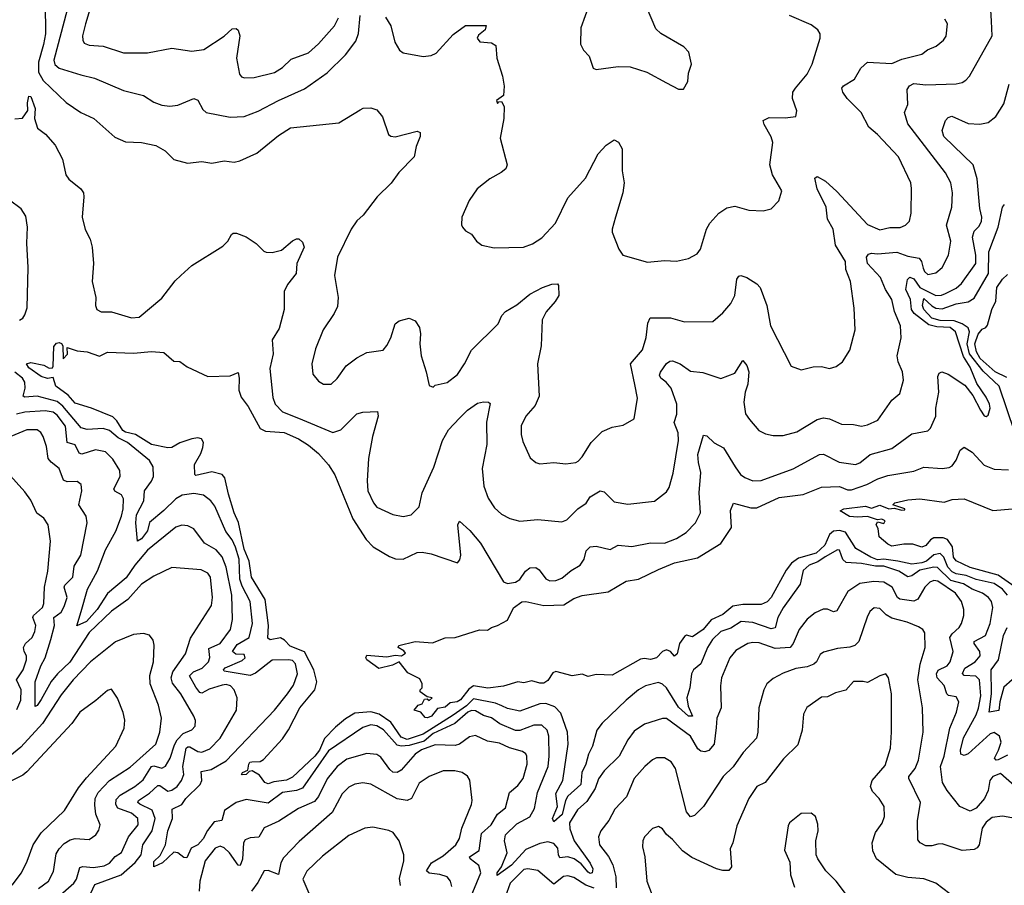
# Model space of a CAD drawing. Extents: x 1246230 to 1426786, y 660032 to 763141.
# Tile 393 of 566: x 1381579 to 1386475, y 687844 to 692146. Entities that reach past the tile are written whole.
import ezdxf

# ---------------------------------------------------------------- set-up
doc = ezdxf.new("R2010")
doc.units = 0

msp = doc.modelspace()

# ---------------------------------------------------------------- linework, layer by layer
at = {"layer": '0CON10XD'}
for points in [[(1381987.9, 692395), (1381905.2, 692124.8), (1381891.8, 692065), (1381892.1, 692045), (1381899.8, 692029.8), (1381925, 692018.8), (1381994.1, 692014.1), (1382095, 691981.5), (1382215, 691980.9), (1382335, 692004.4), (1382435, 691989.2), (1382495, 691998.1), (1382595.9, 692064.1), (1382635, 692100.8), (1382655, 692102), (1382665, 692093.8), (1382673.8, 692065), (1382656.4, 691955), (1382671.4, 691875), (1382682, 691862), (1382697.2, 691857.2), (1382745, 691859.1), (1382846, 691884), (1382885, 691908.1), (1382929.5, 691950.5), (1383015, 691981.8), (1383065, 692025.6), (1383144.7, 692115.3), (1383163.9, 692155)], [(1384412.5, 692225), (1384368.8, 692105), (1384367.5, 692025), (1384382.5, 691995), (1384410, 691965), (1384430, 691905), (1384445, 691898.8), (1384555, 691914.2), (1384615, 691911.2), (1384697.5, 691885), (1384795, 691832), (1384855, 691800), (1384879.3, 691800.7), (1384900.5, 691839.5), (1384905, 691880), (1384918.8, 691925), (1384906.7, 691985), (1384881.7, 692011.7), (1384766.8, 692076.8), (1384741.3, 692101.3), (1384667.3, 692277.3)], [(1381705, 692226.7), (1381706.7, 692075), (1381697.9, 692022.1), (1381672.3, 691935), (1381672.6, 691885)], [(1381814.8, 692195), (1381748.1, 691945), (1381753.5, 691923.5), (1381775, 691905.9), (1381882.7, 691872.7), (1381951.2, 691855), (1382095, 691794.4), (1382195, 691768.6), (1382245, 691735.7), (1382285, 691721.1), (1382325, 691715.5), (1382365, 691721.5), (1382445, 691754), (1382465, 691746.2), (1382489.1, 691699.1), (1382506.7, 691685), (1382625, 691661.9), (1382695, 691665.5), (1382765, 691691.2), (1382865, 691744.6), (1382995, 691802.1), (1383108.5, 691881.5), (1383198.9, 691971.1), (1383250.1, 692039.9), (1383262.9, 692077.1), (1383272.3, 692167.7)], [(1386071, 690911), (1386077.3, 690895), (1386095, 690879.6), (1386135, 690887.7), (1386165.2, 690914.8), (1386196.9, 690975), (1386209.2, 691045), (1386187.9, 691125), (1386213.3, 691215), (1386217.9, 691285), (1386209.5, 691335), (1386181.8, 691385), (1385995, 691628.6), (1385978.8, 691685), (1385995.3, 691724.7), (1385991.2, 691798.8), (1386003.2, 691816.8), (1386025, 691829.6), (1386085, 691822.5), (1386235, 691827.1), (1386265, 691833.5), (1386282.9, 691845), (1386300.9, 691865), (1386414.4, 692065), (1386411.2, 692138.8), (1386407.7, 692195)], [(1381672.6, 691885), (1381695, 691843.4), (1381809.5, 691735), (1381882.9, 691685), (1381947.5, 691655), (1382052.4, 691562.4), (1382105, 691539.4), (1382185, 691536.4), (1382255, 691520.6), (1382302, 691495), (1382345, 691451.4), (1382413.2, 691433.2), (1382485, 691441.4), (1382535, 691433.1), (1382595, 691444.2), (1382645, 691438.6), (1382674.1, 691444.1), (1382757.4, 691482.6), (1382865, 691571.1), (1382925, 691609.2), (1383165, 691633.3), (1383272, 691698), (1383285.9, 691705.9), (1383325, 691708), (1383355, 691698.8), (1383382.7, 691662.7), (1383413.3, 691575), (1383425, 691566.7), (1383445, 691564), (1383555, 691591.2), (1383570, 691585), (1383570, 691565), (1383550.8, 691515), (1383540.8, 691465), (1383463.5, 691386.5), (1383426, 691334), (1383355.6, 691265), (1383286, 691175), (1383255, 691145.8), (1383226.9, 691105), (1383159.2, 690965), (1383144, 690875), (1383162.5, 690765), (1383159.1, 690720.9), (1383142.5, 690685), (1383087.1, 690605), (1383049.7, 690510.3), (1383031.9, 690435), (1383036.2, 690385), (1383065, 690350), (1383090, 690335), (1383127.5, 690335), (1383157.4, 690362.6), (1383202, 690425), (1383255, 690466), (1383305, 690491.2), (1383385.8, 690504.2), (1383405, 690526.7), (1383424, 690565), (1383446.2, 690635), (1383465, 690648.6), (1383515, 690662.5), (1383545, 690648.8), (1383566.2, 690616.2), (1383572.5, 690585), (1383569.1, 690535), (1383574.6, 690474.6), (1383600.6, 690395), (1383615, 690327.5), (1383635, 690320), (1383645, 690330), (1383703.6, 690343.6), (1383755, 690382), (1383790.6, 690435), (1383825, 690504), (1383957.5, 690635), (1383976.9, 690675), (1383994.3, 690695), (1384051.1, 690728.9), (1384115, 690781.8), (1384178.8, 690815), (1384225, 690832), (1384253.6, 690833.6), (1384258.8, 690825), (1384260, 690775), (1384241.9, 690745), (1384196.2, 690693.8), (1384176.7, 690655), (1384172.5, 690525), (1384153.2, 690435), (1384162.2, 690275), (1384142, 690228), (1384095.8, 690175), (1384072.6, 690127.4), (1384072.2, 690085), (1384080.2, 690050.2), (1384117.9, 689967.9), (1384145, 689946), (1384165, 689939.2), (1384235, 689946), (1384295, 689939.2), (1384345, 689945.8), (1384355, 689952.5), (1384376.5, 689973.5), (1384420, 690045), (1384475, 690100), (1384525, 690121.2), (1384579.5, 690130.5), (1384635, 690162.5), (1384650, 690265), (1384637, 690333), (1384615.3, 690435), (1384675.2, 690504.8), (1384694.2, 690565.8), (1384701.6, 690638.4), (1384714.4, 690665), (1384815, 690664.4), (1384885, 690644.4), (1385025, 690645.8), (1385075, 690688.6), (1385115, 690735.8), (1385134, 690776), (1385144.1, 690855.9), (1385155, 690870.8), (1385165, 690874.2), (1385193.8, 690865), (1385243.6, 690833.6), (1385261.4, 690815), (1385294.4, 690725), (1385312.9, 690625), (1385415, 690423.3), (1385465, 690406.2), (1385525, 690420.8), (1385565, 690422.9), (1385605, 690412), (1385638.1, 690421.9), (1385670, 690445), (1385706.5, 690503.5), (1385733.1, 690605), (1385727.4, 690712.6), (1385710, 690845), (1385687.5, 690905), (1385685.5, 690945), (1385635.3, 691025.3), (1385624.5, 691105), (1385595.5, 691155), (1385588.4, 691215), (1385544.1, 691305), (1385532.1, 691357.9), (1385545, 691366.7), (1385585, 691343.1), (1385642.3, 691292.3), (1385795, 691128), (1385855, 691100.9), (1385905, 691113.2), (1385956.9, 691113.1), (1385983.8, 691125), (1386002.9, 691145), (1386012.2, 691185), (1386013.2, 691306.8), (1386010, 691335), (1385948.6, 691465), (1385844.6, 691574.6), (1385801.3, 691611.3), (1385762.7, 691685), (1385693.2, 691755), (1385671.2, 691785), (1385666.7, 691805), (1385675, 691816.5), (1385730.2, 691849.8), (1385760.9, 691905), (1385794, 691935), (1385915, 691928.7), (1385965, 691949.1), (1386065, 691974.6), (1386093.2, 691996.8), (1386136, 692015), (1386172.9, 692045), (1386185.4, 692064.6), (1386193.1, 692125), (1386178.3, 692148.3)], [(1383398.5, 692158.5), (1383425, 692116), (1383443.6, 692035), (1383467.5, 691995), (1383485, 691981.8), (1383585, 691963.5), (1383625, 691967.9), (1383650.4, 691979.6), (1383735, 692073.1), (1383795, 692116.5), (1383898, 692118), (1383893.3, 692095), (1383860.5, 692069.5), (1383853.3, 692055), (1383866, 692036), (1383925, 692031.4), (1383947.1, 692017.1), (1383952, 691955), (1383980, 691865), (1383987.5, 691815), (1383985, 691770), (1383950, 691745), (1383955, 691730), (1383961.7, 691738.3), (1383975, 691740), (1383987.5, 691715), (1383985.8, 691655), (1383967.7, 691557.7), (1384002.5, 691425), (1383995.6, 691405), (1383973.3, 691386.7), (1383916, 691355), (1383854.2, 691305), (1383813.1, 691246.9), (1383778, 691165), (1383775.9, 691125.9), (1383781.2, 691115), (1383795.9, 691095.9), (1383825, 691080), (1383850, 691045), (1383876.7, 691025), (1383938.3, 691011.7), (1384084.5, 691015.5), (1384128.8, 691031.2), (1384175, 691062.2), (1384242.7, 691135), (1384305, 691260.8), (1384391.6, 691358.4), (1384455, 691479.2), (1384495, 691522), (1384535, 691548.8), (1384556.8, 691536.8), (1384573.8, 691505), (1384574, 691395), (1384584.2, 691335), (1384578.2, 691285), (1384542.2, 691165), (1384524.2, 691105), (1384525, 691090), (1384558, 691005), (1384577.5, 690975), (1384701.2, 690941.2), (1384785, 690949.2), (1384845, 690945.8), (1384905, 690959.2), (1384948.3, 690981.7), (1384964.4, 691005.6), (1384994.4, 691105), (1385010, 691135), (1385055, 691184), (1385095, 691210.8), (1385135, 691218.6), (1385205, 691198.8), (1385275, 691196.2), (1385315, 691206.2), (1385353.8, 691245), (1385368.8, 691295), (1385321.4, 691375), (1385309.2, 691425), (1385324.2, 691535.8), (1385315, 691563.8), (1385280, 691625), (1385276.2, 691645), (1385305, 691659.2), (1385385, 691658), (1385437.5, 691665), (1385443, 691693), (1385422, 691755), (1385424, 691785), (1385436.2, 691805), (1385494, 691875), (1385520, 691925), (1385558.8, 692055), (1385558.8, 692075), (1385546.7, 692095), (1385515, 692120), (1385407.1, 692167.1)], [(1386353.1, 691206.9), (1386340.3, 691355), (1386319.6, 691425), (1386174.6, 691565), (1386165.7, 691595), (1386181.9, 691645), (1386195, 691660), (1386213.6, 691666.4), (1386295, 691629.6), (1386353.3, 691626.7), (1386394.7, 691635.3), (1386432.2, 691665), (1386472, 691728), (1386499.1, 691825)], [(1381555, 691654), (1381593, 691657), (1381618.8, 691695), (1381617.3, 691732.7), (1381624.1, 691765.9), (1381635, 691764.3), (1381655.9, 691705), (1381652, 691655), (1381667.3, 691607.3), (1381707, 691577), (1381755, 691522.5), (1381792.3, 691452.3), (1381808.1, 691375), (1381823.9, 691353.9), (1381882.9, 691305), (1381895.5, 691285), (1381898.5, 691265), (1381888.7, 691165), (1381903.7, 691103.7), (1381928.5, 691055), (1381939.3, 691015), (1381946.2, 690935), (1381939.6, 690845), (1381957.5, 690765), (1381955.8, 690725), (1381962.5, 690705), (1381983.9, 690693.9), (1382035, 690694.6), (1382135, 690663.8), (1382173.3, 690666.7), (1382285, 690761.5), (1382351.4, 690848.6), (1382380, 690875), (1382435, 690924.6), (1382589.3, 691020.7), (1382614, 691045), (1382631.2, 691078.8), (1382640, 691085), (1382657.5, 691085), (1382705, 691066), (1382754.1, 691034.1), (1382792.5, 690995), (1382805, 690990), (1382835, 690989.2), (1382880, 691000), (1382935, 691046.7), (1382955, 691056.7), (1382967, 691057), (1382985, 691040), (1382993.3, 691015), (1382957.5, 690935), (1382953.5, 690885), (1382910.5, 690829.5), (1382893.2, 690795), (1382893.8, 690705), (1382869.6, 690610.4), (1382834.6, 690555), (1382838.8, 690485), (1382822.4, 690412.4), (1382837.7, 690267.7), (1382849.1, 690235), (1382885, 690196.2), (1382965, 690165.3), (1383135.5, 690094.5), (1383175, 690107.8), (1383255, 690186.9), (1383285, 690194.6), (1383358.3, 690198.3), (1383361.9, 690175), (1383332.9, 690075), (1383313.6, 689965), (1383306.3, 689853.7), (1383310.3, 689805), (1383338.1, 689745), (1383355, 689722.9), (1383435, 689686), (1383485, 689676), (1383525, 689685.7), (1383565.5, 689724.5), (1383580.8, 689795), (1383637.4, 689922.6), (1383681.3, 690055), (1383711.8, 690108.2), (1383765.7, 690165), (1383805, 690205.7), (1383855, 690240.6), (1383885, 690247.5), (1383910, 690245), (1383918, 690238), (1383900, 690145), (1383902, 690035), (1383878.8, 689915), (1383886.8, 689826.8), (1383908.3, 689768.3), (1383939.7, 689719.7), (1383975, 689689.2), (1384016.6, 689666.6), (1384065, 689654.4), (1384155, 689661.1), (1384275, 689650.8), (1384299.3, 689660.7), (1384354.4, 689715), (1384395, 689743.6), (1384415.7, 689775), (1384465, 689804.2), (1384485, 689800), (1384535, 689750), (1384602.3, 689737.7), (1384735, 689753.1), (1384795, 689798.6), (1384808.7, 689821.3), (1384828.5, 689891.5), (1384855.3, 690055), (1384853, 690093), (1384833.9, 690143.9), (1384846, 690185), (1384846.4, 690235), (1384818.4, 690315), (1384794.1, 690345), (1384766.9, 690365), (1384760.9, 690379.1), (1384765.4, 690394.6), (1384795, 690436.7), (1384810.9, 690449.1), (1384825, 690450), (1384863.8, 690435), (1384915, 690398.8), (1384975, 690392.5), (1385065, 690363.3), (1385135, 690388.6), (1385175, 690452), (1385195, 690428), (1385203.8, 690395), (1385199.3, 690335), (1385186.1, 690295), (1385180, 690245), (1385187.7, 690187.7), (1385208.3, 690158.3), (1385253.6, 690103.6), (1385287.7, 690087.7), (1385325, 690080), (1385375, 690080), (1385442.5, 690097.5), (1385545, 690158.1), (1385575, 690166.7), (1385605, 690162.5), (1385665, 690135.5), (1385725, 690133.8), (1385765, 690125.5), (1385795, 690132.5), (1385845.7, 690155), (1385915.5, 690254.5), (1385955, 690288.8), (1385972.9, 690355), (1385968.1, 690395), (1385947.5, 690445), (1385942.7, 690475), (1385962.2, 690565), (1385958.8, 690625), (1385929.2, 690695), (1385915.8, 690755), (1385883.6, 690805), (1385858.8, 690865), (1385794.8, 690935), (1385789.6, 690965), (1385800, 690980), (1385814.6, 690985.4), (1385845, 690981.6), (1385940.1, 690990.1), (1385995, 690970.4), (1386050.7, 690960.7), (1386063, 690945), (1386071, 690911)], [(1381578, 690652), (1381595, 690662.5), (1381605, 690678.8), (1381615.3, 690714.7), (1381620.9, 690915), (1381614.7, 691034.7), (1381618.1, 691115), (1381608.9, 691168.9), (1381586.7, 691206.7), (1381528.8, 691248.8)], [(1386526.8, 690095), (1386448.4, 690325), (1386369, 690399), (1386301.4, 690485), (1386290.2, 690535), (1386301.1, 690595), (1386295.2, 690615), (1386264.8, 690634.8), (1386225, 690650), (1386155, 690650.4), (1386115, 690662.2), (1386075.1, 690705), (1386067.6, 690725), (1386075, 690761.1), (1386114.1, 690724.1), (1386135, 690712), (1386165, 690708.9), (1386235, 690733.1), (1386295, 690743), (1386325, 690761.9), (1386396.4, 690885), (1386398.2, 690991.8), (1386444.8, 691115), (1386465, 691214), (1386475, 691227.5)], [(1386489.9, 688490.1), (1386445, 688467.4), (1386435, 688465.8), (1386425.3, 688475), (1386446.7, 688515), (1386459.4, 688555), (1386450.4, 688585), (1386425, 688602.5), (1386404.2, 688595.8), (1386295, 688496.8), (1386275, 688489.6), (1386258.8, 688495), (1386257.3, 688515), (1386272.6, 688577.4), (1386335, 688690.8), (1386346.5, 688723.5), (1386358.4, 688785), (1386351.9, 688865), (1386332.7, 688882.7), (1386275.8, 688885.8), (1386266.2, 688896.2), (1386277.7, 688922.3), (1386330.3, 688955), (1386355.3, 688985), (1386353.2, 689005), (1386324.7, 689045), (1386324.5, 689055), (1386381.1, 689085), (1386404.1, 689145), (1386418.5, 689225), (1386410.4, 689255), (1386395.5, 689275), (1386365.9, 689295.9), (1386315, 689315.9), (1386271.8, 689341.8), (1386209.4, 689359.4), (1386142.7, 689422.7), (1386125, 689424.3), (1386055, 689410.7), (1386015, 689382.4), (1385995, 689376.1), (1385950, 689405), (1385875, 689429.5), (1385835, 689429.5), (1385765, 689443.8), (1385688.8, 689448.8), (1385672.4, 689462.4), (1385655, 689508.9), (1385645, 689511.5), (1385583.7, 689476.3), (1385547.9, 689452.1), (1385503.8, 689435), (1385475, 689409.1), (1385459.6, 689340.4), (1385375, 689223.5), (1385348.9, 689175), (1385335, 689123.3), (1385315, 689119.1), (1385225, 689150), (1385165.8, 689154.2), (1385115, 689121.9), (1385064.8, 689105.2), (1385024, 689066), (1384998.1, 689025), (1384965, 688944.3), (1384928.5, 688915), (1384919.1, 688895), (1384910.9, 688825), (1384895.4, 688775), (1384903.5, 688733.5), (1384924.4, 688685), (1384905, 688684), (1384855, 688728.4), (1384794.7, 688825), (1384775, 688843.7), (1384755, 688851.4), (1384691.4, 688835), (1384655, 688814.5), (1384595, 688764.5), (1384475, 688650), (1384448.9, 688615), (1384427.8, 688535), (1384406.9, 688495), (1384394.6, 688445), (1384374.5, 688405), (1384368.7, 688345), (1384303.6, 688286.4), (1384292.8, 688265), (1384275.6, 688195), (1384235, 688159.2), (1384228.6, 688175), (1384252.2, 688235), (1384245, 688300), (1384278.8, 688365), (1384306.1, 688545), (1384303.1, 688605), (1384270.1, 688700.1), (1384240.5, 688730.5), (1384195, 688748.1), (1384165, 688745.6), (1384065, 688709.4), (1384005, 688722.3), (1383976.5, 688736.5), (1383945, 688749.5), (1383835, 688769.9), (1383800.5, 688735), (1383735, 688689), (1383585, 688595.3), (1383505, 688569), (1383475, 688580.3), (1383425.1, 688655.1), (1383365.5, 688695), (1383325, 688705.1), (1383245, 688699.2), (1383198.4, 688671.6), (1383149.6, 688630.4), (1383095, 688572.6), (1383069.7, 688515), (1383046.4, 688485), (1382935, 688381.1), (1382905, 688366.3), (1382841.8, 688358.2), (1382815, 688348), (1382797.1, 688355), (1382771.2, 688391.2), (1382735, 688412.5), (1382720, 688410), (1382705, 688393.8), (1382685, 688392), (1382681.2, 688395), (1382687.5, 688405), (1382713.6, 688416.4), (1382717.5, 688445), (1382722.5, 688455), (1382732.7, 688457.3), (1382775, 688458.8), (1382791.7, 688468.3), (1382885, 688571.9), (1382915, 688615.8), (1382971.4, 688725), (1383045.8, 688815), (1383055.5, 688855), (1383041.4, 688915), (1382994.5, 689004.5), (1382923, 689033), (1382895, 689062.8), (1382875, 689073.6), (1382825, 689064.6), (1382812, 689072), (1382815.3, 689135), (1382799.8, 689265), (1382731.9, 689375), (1382720, 689455), (1382695.3, 689515), (1382666.4, 689646.4), (1382645.1, 689695), (1382617.5, 689787.5), (1382598.5, 689868.5), (1382585, 689885.3), (1382535, 689899.5), (1382455, 689880), (1382450, 689885), (1382448.5, 689935), (1382480.1, 689989.9), (1382489.8, 690020.2), (1382492.1, 690045), (1382482.7, 690062.7), (1382465, 690067.8), (1382435, 690062.9), (1382375, 690043.5), (1382335, 690020.3), (1382315, 690018.6), (1382235, 690034.3), (1382153.9, 690083.9), (1382105, 690096.5), (1382091.1, 690105), (1382062.5, 690152.5), (1382041.8, 690171.8), (1381935.3, 690215.3), (1381855, 690240), (1381819.9, 690279.9), (1381758.8, 690325), (1381745, 690367.1), (1381717.7, 690362.3), (1381685, 690371.8), (1381624, 690415), (1381612.9, 690435), (1381635, 690442.7), (1381699.1, 690429.1), (1381725.8, 690414.2), (1381742.5, 690415), (1381745.6, 690424.4), (1381748.9, 690521.1), (1381761.5, 690538.5), (1381775, 690541.9), (1381787, 690537), (1381792.5, 690525), (1381795, 690460), (1381816.4, 690483.6), (1381815, 690517.5), (1381865, 690500), (1381915, 690495.7), (1381975, 690474), (1382015, 690493.8), (1382145, 690488.8), (1382235, 690497.1), (1382295, 690491.2), (1382345, 690448.8), (1382375, 690447.5), (1382411.4, 690421.4), (1382515, 690372), (1382625, 690376.2), (1382665, 690392.5), (1382670.8, 690365), (1382668, 690305), (1382680.5, 690270.5), (1382715, 690224), (1382775, 690114.5), (1382801.7, 690101.7), (1382894.3, 690094.3), (1382965, 690062.9), (1383015, 690031.2), (1383065, 689989.6), (1383114, 689934), (1383145, 689883.3), (1383234.7, 689665), (1383301.7, 689561.7), (1383335.9, 689525.9), (1383417.4, 689477.4), (1383446.9, 689466.9), (1383485, 689465.4), (1383555, 689497.3), (1383580.1, 689500.1), (1383625, 689490.8), (1383755, 689446.7), (1383767.8, 689462.2), (1383772.2, 689485), (1383757.5, 689635), (1383765, 689653.3), (1383817.1, 689607.1), (1383870, 689545), (1383985, 689352.5), (1384005, 689344.2), (1384045, 689350.6), (1384065, 689364.4), (1384094.3, 689405.7), (1384115, 689422.3), (1384145, 689423.2), (1384161.9, 689411.9), (1384195, 689366.9), (1384215, 689356.7), (1384245, 689358.9), (1384275, 689370.6), (1384321.7, 689408.3), (1384365.8, 689434.2), (1384385.5, 689465), (1384395, 689506.7), (1384415, 689526.2), (1384445, 689529.2), (1384515, 689512.9), (1384555.4, 689534.6), (1384622.8, 689527.2), (1384715, 689546.4), (1384785, 689544.6), (1384845, 689567.5), (1384893, 689597), (1384938.5, 689645), (1384963.5, 689695), (1384956.7, 689795), (1384966.5, 689895), (1384953.4, 689945), (1384951.4, 689985), (1384979.2, 690080.8), (1384995, 690078.2), (1385032.4, 690042.4), (1385078.6, 690018.6), (1385137.1, 689922.9), (1385163.3, 689885), (1385185, 689870.3), (1385225, 689854.7), (1385265, 689855.3), (1385425.6, 689914.4), (1385555, 689985.3), (1385575, 689986.7), (1385653.8, 689946.2), (1385735, 689935.4), (1385756.3, 689943.7), (1385807.1, 689985), (1385916, 690015), (1386015, 690088.1), (1386095, 690102.9), (1386108, 690115), (1386133.9, 690175), (1386134, 690216), (1386150, 690295), (1386145, 690372.5), (1386151.1, 690388.9), (1386164.4, 690395.6), (1386195, 690384.4), (1386278.8, 690328.8), (1386318.9, 690278.9), (1386356, 690205), (1386375, 690176.7), (1386385, 690173.3), (1386395, 690180), (1386404.3, 690215), (1386400.5, 690235), (1386385, 690270), (1386338.2, 690338.2), (1386305, 690419.1), (1386272.1, 690472.1), (1386231.7, 690595), (1386205, 690616.8), (1386138.8, 690618.8), (1386099.1, 690629.1), (1386026.7, 690685), (1386013.5, 690705), (1386008.8, 690755), (1385984.7, 690805.2), (1385993.5, 690855), (1386005, 690866.7), (1386025, 690857.3), (1386055.1, 690815.1), (1386135, 690775.6), (1386163.2, 690776.8), (1386183.1, 690785), (1386235, 690811.8), (1386262.5, 690835), (1386332.9, 690935), (1386333.7, 690975), (1386317.2, 691065), (1386324.4, 691095.6), (1386349.4, 691120.6), (1386361.2, 691145), (1386362.9, 691165), (1386353.1, 691206.9)], [(1386487.2, 690367.2), (1386428.8, 690395), (1386355, 690462), (1386336.4, 690495), (1386328.6, 690535), (1386345, 690583.1), (1386365, 690608.6), (1386383.1, 690616.9), (1386391.7, 690628.3), (1386412.9, 690705), (1386433, 690747), (1386438, 690815), (1386465, 690856.2), (1386490.7, 690879.3)], [(1386105, 689350.8), (1386079.4, 689325), (1386045, 689265.4), (1386025, 689255.3), (1385955, 689265.8), (1385944.4, 689274.4), (1385916.6, 689325), (1385875, 689349.8), (1385826.1, 689353.9), (1385756.2, 689343.8), (1385696.7, 689303.3), (1385641.4, 689208.6), (1385625, 689203.5), (1385595, 689216.4), (1385573.8, 689216.2), (1385535, 689198.5), (1385494.2, 689165.8), (1385455, 689115.7), (1385425.2, 689044.8), (1385409.4, 689025), (1385335, 689020), (1385255, 689048.3), (1385225, 689051.3), (1385199.2, 689045), (1385140, 689010), (1385110.4, 688975), (1385069.1, 688875), (1385063.5, 688835), (1385066.4, 688725), (1385045.9, 688674.1), (1385041.3, 688628.7), (1385032.5, 688545), (1385005.7, 688514.3), (1384985, 688506.5), (1384965, 688509.6), (1384951.2, 688521.2), (1384913.8, 688585), (1384795, 688673.5), (1384775, 688673.3), (1384685.3, 688644.7), (1384635, 688609.5), (1384602.8, 688567.2), (1384559.1, 688485), (1384485, 688411.9), (1384457.2, 688372.8), (1384440.4, 688325), (1384399.4, 688260.6), (1384351.7, 688218.3), (1384312.6, 688155), (1384314.3, 688125), (1384336.3, 688065), (1384415, 687954.5), (1384428.3, 687925), (1384425, 687905.8), (1384415, 687902.3), (1384405, 687909.2), (1384370.5, 687950.5), (1384335.1, 687975.1), (1384304.2, 687985.8), (1384265, 687980.7), (1384257.6, 687995), (1384255, 688027.8), (1384235, 688050.8), (1384205, 688059.2), (1384165, 688051.9), (1384095, 688021.9), (1384025, 687943.5), (1383952.9, 687892.9), (1383952.6, 687905), (1383974.8, 687935.2), (1384002.3, 688005), (1383988.7, 688065), (1383995.2, 688095), (1384050.8, 688149.2), (1384115, 688184.7), (1384139.1, 688225), (1384154.2, 688305), (1384206.5, 688435), (1384212.4, 688485), (1384210.3, 688585), (1384202.1, 688615), (1384175, 688638.9), (1384135, 688639.5), (1384065, 688613.9), (1384045, 688612.4), (1383966.1, 688646.1), (1383925, 688676.2), (1383885, 688687), (1383845, 688710.6), (1383825, 688713.1), (1383806.5, 688705), (1383742, 688648), (1383635, 688597.5), (1383589.8, 688560.2), (1383515, 688539.4), (1383475, 688535.1), (1383455, 688540), (1383387.1, 688617.1), (1383355, 688636.8), (1383325, 688640.8), (1383285, 688627.6), (1383115, 688511.7), (1382985, 688326.8), (1382955, 688315.6), (1382885.2, 688304.8), (1382815, 688251.8), (1382705, 688270), (1382655, 688255.3), (1382597.5, 688215), (1382583.6, 688166.4), (1382545, 688158.5), (1382513.1, 688116.9), (1382491.7, 688075), (1382465, 688045.5), (1382431.1, 688028.9), (1382409.5, 687980.5), (1382395, 687981.2), (1382365, 688005.3), (1382345, 688009.2), (1382288.1, 687955), (1382245, 687936.2), (1382245, 687962), (1382278.1, 687991.9), (1382303.8, 688045), (1382314.8, 688115), (1382337.9, 688175), (1382337.3, 688222.7), (1382384.9, 688245.1), (1382404.6, 688275.4), (1382475.6, 688345), (1382484.8, 688365), (1382480.8, 688409.2), (1382530.9, 688419.1), (1382605, 688463.2), (1382846.1, 688715), (1382911.2, 688795), (1382940.8, 688839.2), (1382960.4, 688895), (1382950.4, 688945), (1382935, 688961.2), (1382915, 688964.6), (1382835, 688962.1), (1382751.2, 688898.8), (1382725, 688887.3), (1382595, 688908.8), (1382591.4, 688915), (1382601.1, 688925), (1382685, 688960.9), (1382700.4, 688975), (1382695, 688990.4), (1382652.9, 688992.9), (1382637.7, 689005), (1382659.9, 689040.1), (1382720.5, 689075), (1382737, 689145), (1382724.8, 689255), (1382685, 689330.3), (1382673.2, 689365), (1382669.9, 689465), (1382651.2, 689525), (1382635, 689560.4), (1382603, 689603), (1382548.7, 689728.7), (1382529.5, 689755), (1382492.1, 689782.1), (1382445, 689790.5), (1382387.4, 689782.6), (1382355, 689764.7), (1382295, 689705.9), (1382225, 689647.1), (1382214.6, 689605), (1382185, 689565.6), (1382165, 689554), (1382155.9, 689645.9), (1382159.1, 689685), (1382195.6, 689755), (1382199.7, 689805), (1382235, 689853.2), (1382243.9, 689875), (1382243.3, 689923.3), (1382223.8, 689955), (1382115.3, 690045), (1382068.3, 690068.3), (1382025, 690104.8), (1381993.7, 690113.7), (1381915, 690108.4), (1381885, 690116.9), (1381792.9, 690225), (1381765, 690248.6), (1381665, 690274.2), (1381605, 690270.5), (1381595.6, 690275), (1381605.4, 690315), (1381604.2, 690345), (1381593.3, 690365), (1381555, 690394.3)], [(1381933.1, 687805), (1381952.6, 687847.4), (1382082.7, 687895), (1382153, 687957), (1382183.5, 687995), (1382191.4, 688045), (1382237.7, 688115), (1382252.8, 688175), (1382236.9, 688216.9), (1382176.9, 688246.9), (1382166.2, 688255), (1382168.8, 688265), (1382225, 688301.2), (1382265, 688339.1), (1382275, 688339.7), (1382315, 688310.8), (1382335, 688315.9), (1382362.5, 688335), (1382383.7, 688365), (1382394.8, 688395), (1382389.8, 688435), (1382407.4, 688525), (1382415, 688532.3), (1382425, 688531.7), (1382465, 688509.3), (1382485, 688504.7), (1382525, 688522.7), (1382575, 688575.5), (1382657.5, 688715), (1382660, 688775), (1382644.7, 688814.7), (1382626.7, 688835), (1382605, 688841.2), (1382585, 688839.1), (1382521, 688819), (1382485, 688799.2), (1382475, 688802.7), (1382455, 688828), (1382423.8, 688885), (1382442.3, 688905), (1382486.3, 688923.7), (1382517.2, 688955), (1382524.2, 688975.8), (1382520.1, 689019.9), (1382575.8, 689045), (1382627.4, 689115), (1382637.2, 689165), (1382633, 689285), (1382605.7, 689425.7), (1382586.1, 689476.1), (1382555, 689511.3), (1382497.8, 689545), (1382445, 689615.6), (1382415, 689631.1), (1382385, 689634.5), (1382355, 689623.8), (1382215, 689509.5), (1382150.7, 689435), (1382107.9, 689372.1), (1382015, 689294.8), (1381963.7, 689215), (1381911.3, 689155), (1381863, 689133), (1381885.3, 689205), (1381915.2, 689314.8), (1381965, 689407.5), (1382005, 689511.1), (1382056.6, 689603.4), (1382085, 689678.8), (1382093.2, 689715), (1382094.6, 689765), (1382084.5, 689785), (1382052.4, 689802.4), (1382046.9, 689815), (1382078.9, 689875), (1382077.5, 689905), (1382041.7, 689961.7), (1382005, 689998.8), (1381955, 690008.8), (1381887.3, 689987.3), (1381875, 689991.5), (1381855, 690032.9), (1381814.1, 690045), (1381806.1, 690125), (1381765, 690180), (1381745, 690195.2), (1381705, 690202.7), (1381605, 690196), (1381562.2, 690185)], [(1381766.9, 687783.1), (1381848.4, 687855), (1381860.8, 687875), (1381877.5, 687932.5), (1381893.1, 687936.9), (1381945, 687931.5), (1381999.2, 687940.8), (1382025.5, 687954.5), (1382053.4, 687986.6), (1382085, 688007.3), (1382119.7, 688085), (1382167.6, 688145), (1382166.3, 688175), (1382135, 688201.9), (1382066.8, 688226.8), (1382056.3, 688245), (1382059.3, 688270.7), (1382079, 688291), (1382151.6, 688335), (1382192.3, 688367.7), (1382235, 688434.2), (1382245, 688436.9), (1382285, 688425.8), (1382303.8, 688436.2), (1382327.5, 688475), (1382348.3, 688541.7), (1382362.6, 688567.4), (1382392.4, 688597.6), (1382434.1, 688615.9), (1382451.9, 688635), (1382453.2, 688663.2), (1382444.4, 688685), (1382380.8, 688795), (1382338, 688848), (1382331.4, 688875), (1382339.6, 688905), (1382402.7, 688995), (1382427.9, 689072.1), (1382533.1, 689235), (1382537.2, 689275), (1382527.8, 689375), (1382515, 689395.4), (1382481.8, 689411.8), (1382335, 689422.7), (1382245, 689379.5), (1382185, 689340), (1382115.7, 689264.3), (1382035, 689205.8), (1381925, 689100.5), (1381827.3, 688952.7), (1381766.3, 688895), (1381735, 688856.4), (1381685, 688766.4), (1381665, 688736.9), (1381655, 688732), (1381655.9, 688855), (1381683.9, 688935), (1381704.8, 688975), (1381733.1, 689065), (1381751.2, 689135), (1381749.2, 689175), (1381785, 689200.9), (1381799.6, 689229.6), (1381814.8, 689275), (1381800.5, 689325), (1381803.7, 689335), (1381843.6, 689375), (1381849.7, 689430.3), (1381882.9, 689485), (1381914.4, 689645), (1381908.9, 689678.9), (1381873.6, 689735), (1381888.6, 689805), (1381885, 689836), (1381865, 689850), (1381815, 689849.2), (1381797.2, 689857.2), (1381775.4, 689915), (1381735, 689946.4), (1381721.1, 689965), (1381712.3, 690025), (1381695.4, 690075), (1381683.6, 690095), (1381665, 690108.2), (1381615, 690107.3), (1381515, 690065.3)], [(1386491.4, 689285), (1386465.1, 689315.1), (1386425, 689343.2), (1386334.2, 689364.2), (1386285, 689383.4), (1386235, 689391.8), (1386215, 689401.8), (1386194.5, 689425), (1386174.1, 689475), (1386155, 689492.5), (1386125, 689486.5), (1386087.3, 689455), (1386065, 689445.8), (1386015, 689440.4), (1385945.9, 689454.1), (1385875, 689464.8), (1385845, 689461.8), (1385811.1, 689475), (1385737.1, 689517.1), (1385685, 689599), (1385655, 689606.9), (1385625, 689603.8), (1385605, 689587.5), (1385581.5, 689535), (1385538.9, 689495), (1385450.6, 689469.4), (1385416.7, 689445), (1385390.3, 689409.7), (1385314.8, 689275), (1385295, 689253.4), (1385265, 689239), (1385175, 689239.4), (1385125, 689231.9), (1385075, 689190.2), (1385017.3, 689162.7), (1384977.8, 689115), (1384925, 689078.2), (1384895, 689086.2), (1384885, 689080), (1384859.7, 689045), (1384847.3, 688995), (1384835, 688982.5), (1384815.7, 689005.7), (1384795, 689014.7), (1384775, 689005.8), (1384745.6, 688974.4), (1384715, 688965.8), (1384685, 688971.7), (1384665, 688968.5), (1384525, 688888.6), (1384445, 688891.4), (1384405, 688881.2), (1384375, 688892.5), (1384325.9, 688884.1), (1384245, 688905.9), (1384230.3, 688899.7), (1384205, 688862.2), (1384185, 688848.9), (1384165, 688848.1), (1384125, 688859.2), (1384085, 688850.8), (1384055, 688854.3), (1383985, 688833.6), (1383906.9, 688823.1), (1383835, 688835.4), (1383811.4, 688818.6), (1383770.6, 688765), (1383753.3, 688755), (1383718.6, 688751.4), (1383695, 688729.5), (1383657.1, 688722.9), (1383627.1, 688685), (1383606.7, 688676.7), (1383595, 688677.5), (1383573.6, 688703.6), (1383540, 688715), (1383560.7, 688739.3), (1383580, 688745), (1383591.7, 688768.3), (1383605, 688770), (1383615, 688762.5), (1383630, 688775), (1383605, 688780), (1383570, 688805), (1383570, 688815), (1383580, 688825), (1383580, 688845), (1383569.3, 688869.3), (1383509.5, 688899.5), (1383465, 688954.3), (1383432.6, 688937.4), (1383365, 688920.6), (1383304.4, 688965), (1383299.4, 688975), (1383305, 688987.1), (1383405, 688980), (1383445, 688987.3), (1383477.5, 688985), (1383497, 688997), (1383489.2, 689009.2), (1383460, 689025), (1383463.6, 689036.4), (1383545, 689056), (1383630.9, 689049.1), (1383695, 689073.8), (1383745, 689076), (1383865, 689113.3), (1383905, 689111.2), (1383924.1, 689125.9), (1383955, 689134.2), (1384005, 689160.9), (1384035, 689222.2), (1384075, 689253), (1384095, 689253.7), (1384185, 689234.5), (1384285, 689237.2), (1384335, 689268.8), (1384375, 689284.5), (1384505, 689303.1), (1384595, 689355.5), (1384655, 689365.4), (1384755, 689412.7), (1384835, 689446.1), (1384948.5, 689471.5), (1385065, 689542.5), (1385117.4, 689622.6), (1385113.5, 689706.5), (1385127.5, 689742.5), (1385215, 689720.5), (1385245, 689719.5), (1385355, 689771.2), (1385475, 689786.5), (1385565, 689822.5), (1385655, 689825.2), (1385695, 689810), (1385715, 689810), (1385791.4, 689835), (1385845.3, 689864.7), (1385895, 689881.3), (1386025, 689902.7), (1386075, 689922.3), (1386165.4, 689915.4), (1386200.2, 689919.8), (1386215, 689928.1), (1386235, 689957.1), (1386255, 690006.2), (1386275, 690020.8), (1386315, 689996.5), (1386375, 689932.2), (1386425, 689912.7), (1386495, 689909.1)], [(1381565, 688718), (1381584.3, 688764.3), (1381586.5, 688815), (1381562.3, 688865), (1381596.1, 688913.9), (1381612.5, 688965), (1381612.6, 688985), (1381600.3, 689005), (1381598.3, 689025), (1381608.4, 689045), (1381640.6, 689075), (1381654.1, 689105), (1381659.2, 689135), (1381643.6, 689175), (1381647.1, 689185), (1381691.5, 689225), (1381698.4, 689245), (1381701.8, 689325), (1381718.5, 689405), (1381731.2, 689555), (1381720, 689635), (1381698.9, 689668.9), (1381664.1, 689694.1), (1381635, 689758), (1381605, 689800), (1381518.8, 689895)], [(1386526.7, 689326.7), (1386444.7, 689384.7), (1386305, 689423.2), (1386235, 689456.4), (1386222.9, 689475), (1386216.4, 689526.4), (1386192.7, 689562.7), (1386171.3, 689571.3), (1386125, 689570), (1386108.5, 689561.5), (1386085, 689533.3), (1386065, 689524.3), (1386020.5, 689539.5), (1385975, 689540), (1385915, 689530), (1385895, 689540), (1385852, 689575), (1385846.7, 689616.7), (1385837.5, 689635), (1385845, 689650), (1385875, 689642.5), (1385882.5, 689655), (1385865, 689663.3), (1385845, 689660), (1385795, 689677.1), (1385745, 689673.1), (1385705, 689677.5), (1385658, 689705), (1385676.2, 689715), (1385785, 689728.1), (1385815, 689718.6), (1385855, 689732.9), (1385900, 689715), (1385927.5, 689717.5), (1385965, 689707.5), (1385980, 689710), (1385980, 689715), (1385920, 689735), (1385930, 689745), (1385995, 689759.2), (1386055, 689764), (1386175, 689747.8), (1386215, 689760.8), (1386275, 689763.8), (1386417.3, 689707.3), (1386515, 689714.6)], [(1386525, 688337.5), (1386455, 688399.2), (1386417.1, 688385), (1386403, 688365), (1386394.8, 688315), (1386376.5, 688275), (1386335, 688226.9), (1386305, 688212.1), (1386254.3, 688235), (1386190, 688315), (1386167.2, 688355), (1386157.6, 688435), (1386176, 688485), (1386203.9, 688625), (1386237.6, 688705), (1386248.2, 688755), (1386235, 688780.6), (1386197.6, 688787.6), (1386188.7, 688795), (1386175, 688836.4), (1386140.5, 688875), (1386137.4, 688895), (1386146.6, 688913.4), (1386190.9, 688935), (1386206.2, 688955), (1386220.3, 689005), (1386204.4, 689075), (1386215, 689094.1), (1386250, 689125), (1386262.3, 689145), (1386273.2, 689185), (1386274.1, 689215), (1386262.5, 689255), (1386231.6, 689295), (1386145, 689355.6), (1386125, 689358.6), (1386105, 689350.8)], [(1386145, 688048.1), (1386115, 688040), (1386085, 688040), (1386056.2, 688055), (1386045, 688070), (1386043.9, 688163.9), (1386058.5, 688255), (1386000, 688375), (1386000.4, 688385), (1386031.8, 688425), (1386048.9, 688465), (1386071.8, 688605), (1386068.2, 688725), (1386045.3, 688865), (1386056.9, 688943.1), (1386081.5, 689025), (1386078.8, 689098.8), (1386069.2, 689115), (1386048.1, 689128.1), (1385992.3, 689152.3), (1385915, 689172.2), (1385887.8, 689187.7), (1385855, 689219.2), (1385827.3, 689222.7), (1385806, 689205), (1385793, 689177), (1385751.1, 689055), (1385732, 689035), (1385707.1, 689027.1), (1385645, 689020.5), (1385575, 689003.3), (1385558.9, 688991.1), (1385540.9, 688955), (1385527.7, 688942.3), (1385495, 688929.7), (1385438.8, 688921.2), (1385375, 688897.8), (1385325, 688871.9), (1385294.2, 688845), (1385278.6, 688815), (1385254.6, 688725.4), (1385249.5, 688605), (1385241.9, 688575), (1385176.7, 688503.3), (1385127.2, 688432.8), (1385077.5, 688385), (1384978.9, 688235), (1384935, 688190), (1384915, 688184.2), (1384895, 688208.8), (1384840, 688425), (1384817.9, 688457.9), (1384785, 688476.7), (1384745, 688477.5), (1384725, 688468.1), (1384686.7, 688435), (1384633.6, 688375), (1384596.1, 688283.9), (1384538.2, 688221.8), (1384508.5, 688165), (1384469.1, 688115), (1384456.2, 688085), (1384462.5, 688045), (1384507.2, 687987.2), (1384528.3, 687945), (1384543.3, 687885), (1384545, 687831.4)], [(1386513.2, 688865), (1386472.2, 688827.8), (1386452.1, 688755), (1386447.7, 688712.3), (1386400, 688705), (1386410.7, 688795), (1386409.5, 688915), (1386445.2, 688965), (1386470.4, 689085), (1386489.6, 689125)], [(1381671.7, 687828.3), (1381721.5, 687865), (1381747.7, 687912.3), (1381760.6, 687999.4), (1381774.6, 688025), (1381799.2, 688050.9), (1381830.1, 688069.9), (1381855, 688077.1), (1381925, 688070.8), (1381958, 688095), (1381973, 688117), (1381978.6, 688145), (1381958, 688198), (1381951.9, 688241.9), (1381954.7, 688275), (1381969.7, 688305), (1382025, 688365.2), (1382128.5, 688431.5), (1382255, 688545.7), (1382275.2, 688604.8), (1382284.6, 688675), (1382268.8, 688738.8), (1382228, 688845), (1382226.2, 688886.2), (1382243.8, 688955), (1382247.5, 689037.5), (1382242.2, 689062.2), (1382225, 689086.2), (1382195, 689095.7), (1382145, 689091.1), (1382055, 689054.6), (1381930.5, 688955), (1381844.6, 688865), (1381785, 688789.6), (1381692, 688648), (1381585, 688530), (1381435, 688409.4)], [(1386239.2, 687775), (1386135, 687854.2), (1386075, 687875.5), (1385995, 687882.5), (1385935, 687896.7), (1385840, 687975), (1385820.5, 688015), (1385816.9, 688055), (1385835, 688106.7), (1385868, 688152), (1385878.6, 688185), (1385876.9, 688235), (1385853.3, 688275), (1385819.2, 688309.2), (1385809.6, 688335), (1385818.5, 688365), (1385881.5, 688438.5), (1385908.5, 688525), (1385914.6, 688605), (1385914.6, 688795), (1385898.9, 688875), (1385885, 688894.2), (1385855, 688885.6), (1385795, 688851.2), (1385773, 688857), (1385725, 688856.7), (1385686.1, 688813.9), (1385635, 688801.1), (1385595, 688780.6), (1385565, 688778.1), (1385493, 688727), (1385476.9, 688695), (1385469.4, 688615), (1385447.5, 688542.5), (1385377.3, 688472.7), (1385285.7, 688355), (1385244.7, 688335.3), (1385204.5, 688275), (1385145, 688140), (1385124.4, 688055), (1385111.4, 688025), (1385118.9, 687935), (1385105, 687917.1), (1385075, 687917.3), (1385044.4, 687925.6), (1384921.1, 687981.1), (1384875.3, 688015.3), (1384825, 688072), (1384795.5, 688095.5), (1384775, 688123.8), (1384755.8, 688135.8), (1384725, 688126.2), (1384686, 688085), (1384677.1, 688065), (1384675.7, 688035), (1384687.8, 687985), (1384697.8, 687865), (1384723.2, 687795)], [(1381540.6, 687845), (1381587.7, 687905), (1381616.5, 687963.5), (1381646.2, 688045), (1381686.2, 688103.8), (1381801.2, 688215), (1381872, 688328), (1381911.7, 688378.3), (1382056.9, 688535), (1382098.1, 688625), (1382101.5, 688665), (1382093.1, 688703.1), (1382065, 688773.8), (1382035, 688818), (1382015, 688812.5), (1381957.6, 688762.4), (1381877.5, 688705), (1381838.3, 688648.3), (1381615, 688407.8), (1381595, 688391.5), (1381535, 688361.3)], [(1383780.3, 687685), (1383871.2, 687905), (1383862, 687942), (1383819.5, 687975), (1383815.5, 687985), (1383864, 688016), (1383875, 688100.5), (1383923.1, 688145), (1383955, 688197.5), (1383995, 688229.5), (1384015, 688304.4), (1384055, 688340), (1384082.3, 688375), (1384101.8, 688445), (1384100.5, 688485), (1384095, 688497.5), (1384078.7, 688508.7), (1384015, 688526.7), (1383965, 688550.3), (1383905, 688559.3), (1383845, 688588.7), (1383815, 688582.4), (1383765, 688545.3), (1383745, 688538.1), (1383645, 688541.2), (1383576.7, 688516.7), (1383545, 688495.3), (1383475, 688415.4), (1383455, 688403.6), (1383435, 688406.2), (1383418.6, 688418.6), (1383375, 688480.5), (1383354, 688494), (1383305, 688498.9), (1383205, 688471.3), (1383157.5, 688435), (1383107.5, 688372.5), (1383063.8, 688285), (1383045, 688260.6), (1382965, 688224.7), (1382866.8, 688163.2), (1382795, 688129.6), (1382767.4, 688082.6), (1382725, 688079.1), (1382700.2, 688069.8), (1382691.5, 688055), (1382685.9, 687974.1), (1382675, 687942.9), (1382665, 687944.5), (1382622.4, 688005), (1382595, 688029.3), (1382575, 688037.9), (1382551.5, 688028.5), (1382501.2, 687965), (1382474.4, 687865), (1382471.2, 687815)], [(1383727.4, 687837.4), (1383720.5, 687865), (1383704.2, 687885), (1383668, 687898), (1383614.3, 687904.3), (1383601.5, 687915), (1383626.9, 687955), (1383685, 687990.3), (1383748.2, 688045), (1383765, 688076.2), (1383777.9, 688127.9), (1383825.5, 688245), (1383828.1, 688265), (1383816.4, 688366.4), (1383805.5, 688385.5), (1383778.8, 688405), (1383743.3, 688413.3), (1383685, 688412.7), (1383615, 688384.6), (1383565, 688350.6), (1383526.4, 688275), (1383505, 688265.3), (1383455, 688273.5), (1383325, 688346.8), (1383285, 688353.1), (1383245, 688346.9), (1383215, 688331.5), (1383181.9, 688298.1), (1383132.3, 688205), (1382968.8, 688061.2), (1382890.2, 687979.8), (1382876.7, 687955), (1382865, 687897.8), (1382815, 687916.8), (1382794.7, 687915.3), (1382763, 687857), (1382731.5, 687815)], [(1385735, 687736.2), (1385638.8, 687865), (1385586.7, 687915), (1385546.7, 687975), (1385540, 687995), (1385537.5, 688065), (1385548.8, 688115), (1385548.3, 688148.3), (1385536.1, 688186.1), (1385515, 688202.5), (1385465, 688200), (1385406.2, 688155), (1385400, 688140), (1385382.3, 688017.7), (1385409.1, 687959.1), (1385410.8, 687895), (1385431.2, 687835)], [(1386605, 688163.3), (1386465, 688187.8), (1386415, 688180), (1386385, 688157.1), (1386365, 688128), (1386350.5, 688045), (1386340.2, 688029.8), (1386325, 688021.8), (1386265, 688017.3), (1386165, 688049.4), (1386145, 688048.1)], [(1383472.1, 687842.1), (1383468, 687878), (1383488.5, 687965), (1383488.2, 687995), (1383465.7, 688065), (1383435.4, 688105.4), (1383415, 688116.9), (1383335, 688132.9), (1383295, 688127.1), (1383215, 688091.5), (1383085, 687988.2), (1383006, 687914), (1382986.9, 687875), (1383017.3, 687805)], [(1384435, 687829.2), (1384394.7, 687844.7), (1384335, 687882.5), (1384305, 687891.6), (1384282.5, 687887.5), (1384235, 687848.7), (1384155, 687917.1), (1384106.3, 687926.3), (1384085, 687922.5), (1384017.1, 687855), (1383992.5, 687785)]]:
    msp.add_lwpolyline(points, dxfattribs=at)

doc.saveas('drawing.dxf')
